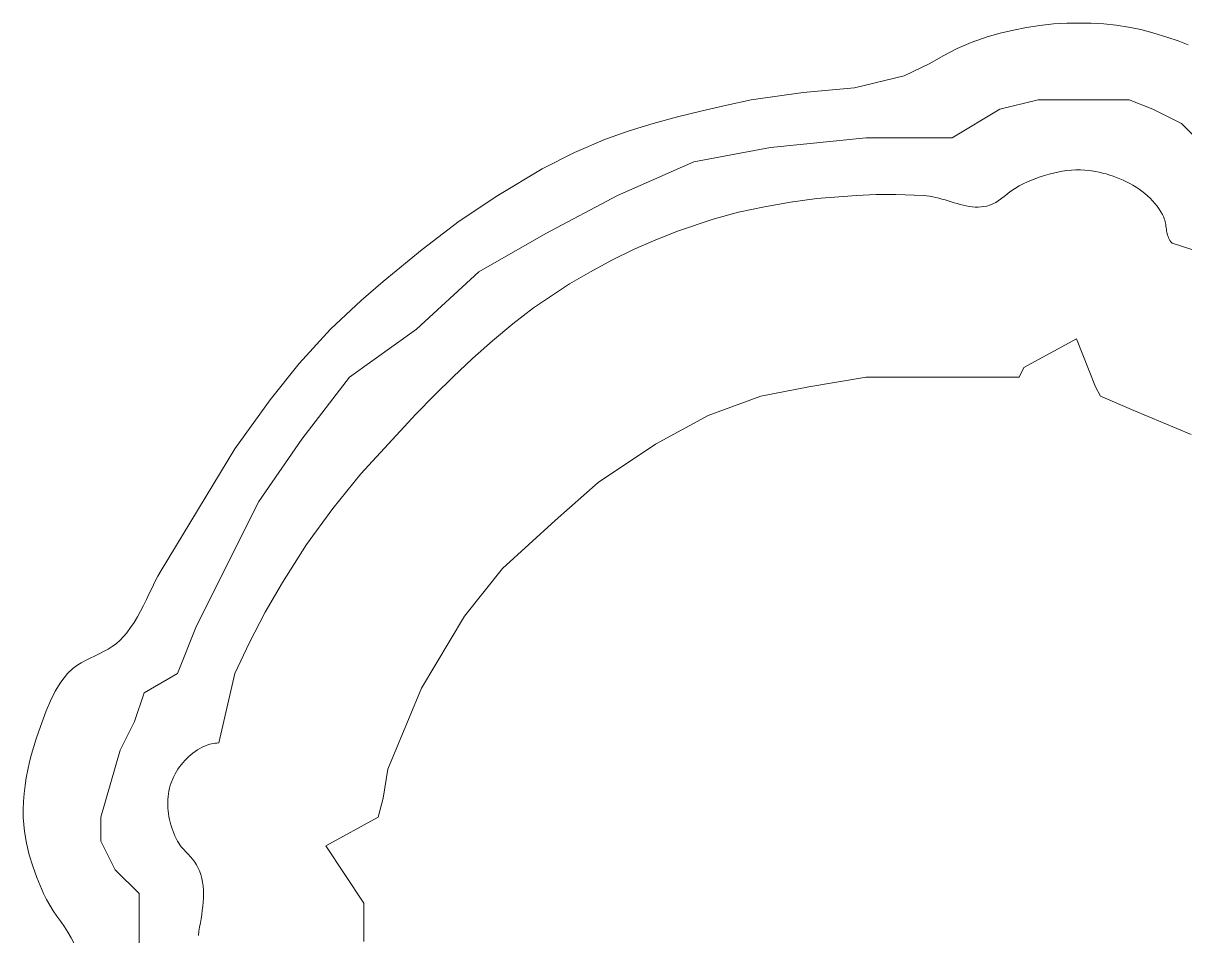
# Model space of a CAD drawing. Extents: x 528790 to 529292, y 179350 to 179856.
# Drawn here: x 529144.79 to 529156.92, y 179739.57 to 179749.1 of the extents above; entities that cross this region are included whole.
import ezdxf

# ---------------------------------------------------------------- set-up
doc = ezdxf.new("R2010")
doc.units = 0
doc.header["$LTSCALE"] = 0.6
doc.layers.add('1', color=7, linetype='Continuous', lineweight=13)
doc.layers.add('2', color=7, linetype='Continuous', lineweight=13)

msp = doc.modelspace()

# ---------------------------------------------------------------- linework, layer by layer
at = {"layer": '1'}
for points in [[(529145.101, 179739.822), (529145.064, 179739.88), (529145.03, 179739.939), (529145, 179740), (529144.93, 179740.168), (529144.887, 179740.286), (529144.85, 179740.405), (529144.821, 179740.527), (529144.8, 179740.65), (529144.788, 179740.795), (529144.787, 179740.879), (529144.79, 179740.963), (529144.796, 179741.046), (529144.806, 179741.129), (529144.819, 179741.212), (529144.835, 179741.295), (529144.853, 179741.377), (529144.874, 179741.459), (529144.898, 179741.54), (529144.923, 179741.62), (529144.95, 179741.7), (529145.027, 179741.911), (529145.071, 179742.016), (529145.121, 179742.117), (529145.18, 179742.212), (529145.25, 179742.3), (529145.307, 179742.354), (529145.349, 179742.384), (529145.393, 179742.412), (529145.439, 179742.437), (529145.486, 179742.461), (529145.533, 179742.484), (529145.581, 179742.507), (529145.628, 179742.531), (529145.674, 179742.557), (529145.718, 179742.584), (529145.761, 179742.615), (529145.8, 179742.65), (529145.87, 179742.727), (529145.91, 179742.781), (529145.947, 179742.836), (529145.982, 179742.894), (529146.014, 179742.953), (529146.045, 179743.014), (529146.075, 179743.075), (529146.104, 179743.137), (529146.134, 179743.198), (529146.164, 179743.26), (529146.196, 179743.32), (529146.229, 179743.379), (529147, 179744.65), (529147.368, 179745.161), (529147.672, 179745.541), (529148, 179745.9), (529148.32, 179746.2), (529148.55, 179746.4), (529148.958, 179746.736), (529149.347, 179747.029), (529149.75, 179747.3), (529150.214, 179747.577), (529150.55, 179747.75), (529150.876, 179747.888), (529151.124, 179747.976), (529151.375, 179748.053), (529151.629, 179748.122), (529151.885, 179748.185), (529152.143, 179748.243), (529152.4, 179748.3), (529152.941, 179748.374), (529153.479, 179748.426), (529154, 179748.55), (529154.267, 179748.68), (529154.408, 179748.76), (529154.551, 179748.836), (529154.7, 179748.9), (529154.867, 179748.956), (529155.003, 179748.995), (529155.14, 179749.028), (529155.279, 179749.056), (529155.418, 179749.077), (529155.559, 179749.092), (529155.7, 179749.1), (529155.955, 179749.1), (529156.086, 179749.092), (529156.216, 179749.078), (529156.345, 179749.059), (529156.473, 179749.033), (529156.6, 179749), (529156.757, 179748.952), (529156.863, 179748.915), (529156.967, 179748.874)], [(529156.967, 179748.874), (529156.863, 179748.915), (529156.757, 179748.952), (529156.6, 179749), (529156.473, 179749.033), (529156.345, 179749.059), (529156.216, 179749.078), (529156.086, 179749.092), (529155.955, 179749.1), (529155.7, 179749.1), (529155.559, 179749.092), (529155.418, 179749.077), (529155.279, 179749.056), (529155.14, 179749.028), (529155.003, 179748.995), (529154.867, 179748.956), (529154.7, 179748.9), (529154.551, 179748.836), (529154.408, 179748.76), (529154.267, 179748.68), (529154, 179748.55), (529153.479, 179748.426), (529152.941, 179748.374), (529152.4, 179748.3), (529152.143, 179748.243), (529151.885, 179748.185), (529151.629, 179748.122), (529151.375, 179748.053), (529151.124, 179747.976), (529150.876, 179747.888), (529150.55, 179747.75), (529150.214, 179747.577), (529149.75, 179747.3), (529149.347, 179747.029), (529148.958, 179746.736), (529148.55, 179746.4), (529148.32, 179746.2), (529148, 179745.9), (529147.672, 179745.541), (529147.368, 179745.161), (529147, 179744.65), (529146.229, 179743.379), (529146.196, 179743.32), (529146.164, 179743.26), (529146.134, 179743.198), (529146.104, 179743.137), (529146.075, 179743.075), (529146.045, 179743.014), (529146.014, 179742.953), (529145.982, 179742.894), (529145.947, 179742.836), (529145.91, 179742.781), (529145.87, 179742.727), (529145.8, 179742.65), (529145.761, 179742.615), (529145.718, 179742.584), (529145.674, 179742.557), (529145.628, 179742.531), (529145.581, 179742.507), (529145.533, 179742.484), (529145.486, 179742.461), (529145.439, 179742.437), (529145.393, 179742.412), (529145.349, 179742.384), (529145.307, 179742.354), (529145.25, 179742.3), (529145.18, 179742.212), (529145.121, 179742.117), (529145.071, 179742.016), (529145.027, 179741.911), (529144.95, 179741.7), (529144.923, 179741.62), (529144.898, 179741.54), (529144.874, 179741.459), (529144.853, 179741.377), (529144.835, 179741.295)], [(529156.644, 179747.187), (529156.62, 179747.216), (529156.596, 179747.244), (529156.57, 179747.271), (529156.543, 179747.296), (529156.515, 179747.32), (529156.485, 179747.344), (529156.455, 179747.366), (529156.424, 179747.387), (529156.391, 179747.406), (529156.358, 179747.425), (529156.325, 179747.442), (529156.29, 179747.459), (529156.255, 179747.474), (529156.22, 179747.488), (529156.184, 179747.501), (529156.148, 179747.513), (529156.111, 179747.524), (529156.074, 179747.534), (529156.037, 179747.542), (529156, 179747.55), (529155.936, 179747.56), (529155.889, 179747.564), (529155.841, 179747.566), (529155.794, 179747.566), (529155.747, 179747.563), (529155.7, 179747.559), (529155.652, 179747.552), (529155.606, 179747.544), (529155.559, 179747.534), (529155.513, 179747.522), (529155.466, 179747.509), (529155.421, 179747.494), (529155.376, 179747.477), (529155.331, 179747.46), (529155.287, 179747.441), (529155.243, 179747.421), (529155.2, 179747.4), (529155.105, 179747.338), (529155.057, 179747.299), (529155.007, 179747.26), (529154.956, 179747.226), (529154.9, 179747.2), (529154.864, 179747.189), (529154.833, 179747.183), (529154.802, 179747.179), (529154.771, 179747.177), (529154.74, 179747.178), (529154.709, 179747.18), (529154.678, 179747.184), (529154.647, 179747.19), (529154.615, 179747.197), (529154.584, 179747.205), (529154.553, 179747.214), (529154.521, 179747.223), (529154.489, 179747.232), (529154.458, 179747.242), (529154.426, 179747.252), (529154.394, 179747.261), (529154.362, 179747.27), (529154.33, 179747.279), (529154.297, 179747.286), (529154.265, 179747.292), (529154.233, 179747.297), (529154.2, 179747.3), (529153.91, 179747.311), (529153.705, 179747.308), (529153.5, 179747.3), (529153.086, 179747.266), (529152.811, 179747.23), (529152.538, 179747.182), (529152.267, 179747.123), (529152, 179747.05), (529151.639, 179746.929), (529151.403, 179746.836), (529151.17, 179746.734), (529150.942, 179746.622), (529150.719, 179746.502), (529150.499, 179746.375), (529150.124, 179746.124), (529149.905, 179745.956), (529149.693, 179745.779), (529149.486, 179745.594), (529149.284, 179745.404), (529149.086, 179745.21), (529148.891, 179745.013), (529148.317, 179744.388), (529148.023, 179744.027), (529147.75, 179743.65), (529147.497, 179743.254), (529147.318, 179742.943), (529147.153, 179742.625), (529147, 179742.3), (529146.832, 179741.578), (529146.813, 179741.575), (529146.794, 179741.572), (529146.775, 179741.569), (529146.756, 179741.566), (529146.737, 179741.562), (529146.718, 179741.557), (529146.7, 179741.55)], [(529155.105, 179747.338), (529155.2, 179747.4), (529155.243, 179747.421), (529155.287, 179747.441), (529155.331, 179747.46), (529155.376, 179747.477), (529155.421, 179747.494), (529155.466, 179747.509), (529155.513, 179747.522), (529155.559, 179747.534), (529155.606, 179747.544), (529155.652, 179747.552), (529155.7, 179747.559), (529155.747, 179747.563), (529155.794, 179747.566), (529155.841, 179747.566), (529155.889, 179747.564), (529155.936, 179747.56), (529156, 179747.55), (529156.037, 179747.542), (529156.074, 179747.534), (529156.111, 179747.524), (529156.148, 179747.513), (529156.184, 179747.501), (529156.22, 179747.488), (529156.255, 179747.474), (529156.29, 179747.459), (529156.325, 179747.442), (529156.358, 179747.425), (529156.391, 179747.406), (529156.424, 179747.387), (529156.455, 179747.366), (529156.485, 179747.344), (529156.515, 179747.32), (529156.543, 179747.296), (529156.57, 179747.271), (529156.596, 179747.244), (529156.62, 179747.216), (529156.644, 179747.187), (529156.665, 179747.156), (529156.7, 179747.1), (529156.707, 179747.086), (529156.713, 179747.071), (529156.718, 179747.056), (529156.723, 179747.041), (529156.727, 179747.025), (529156.73, 179747.01), (529156.733, 179746.994), (529156.735, 179746.978), (529156.738, 179746.962), (529156.74, 179746.946), (529156.743, 179746.93), (529156.746, 179746.915), (529156.749, 179746.9), (529156.753, 179746.885), (529156.758, 179746.87), (529156.763, 179746.856), (529156.77, 179746.842), (529156.777, 179746.829), (529156.786, 179746.816), (529156.8, 179746.8), (529157.115, 179746.701)], [(529152.267, 179747.123), (529152.538, 179747.182), (529152.811, 179747.23), (529153.086, 179747.266), (529153.5, 179747.3), (529153.705, 179747.308), (529153.91, 179747.311), (529154.2, 179747.3), (529154.233, 179747.297), (529154.265, 179747.292), (529154.297, 179747.286), (529154.33, 179747.279), (529154.362, 179747.27), (529154.394, 179747.261), (529154.426, 179747.252), (529154.458, 179747.242), (529154.489, 179747.232), (529154.521, 179747.223), (529154.553, 179747.214), (529154.584, 179747.205), (529154.615, 179747.197), (529154.647, 179747.19), (529154.678, 179747.184), (529154.709, 179747.18), (529154.74, 179747.178), (529154.771, 179747.177), (529154.802, 179747.179), (529154.833, 179747.183), (529154.864, 179747.189), (529154.9, 179747.2), (529154.956, 179747.226), (529155.007, 179747.26), (529155.057, 179747.299), (529155.105, 179747.338)], [(529157.115, 179746.701), (529156.8, 179746.8), (529156.786, 179746.816), (529156.777, 179746.829), (529156.77, 179746.842), (529156.763, 179746.856), (529156.758, 179746.87), (529156.753, 179746.885), (529156.749, 179746.9), (529156.746, 179746.915), (529156.743, 179746.93), (529156.74, 179746.946), (529156.738, 179746.962), (529156.735, 179746.978), (529156.733, 179746.994), (529156.73, 179747.01), (529156.727, 179747.025), (529156.723, 179747.041), (529156.718, 179747.056), (529156.713, 179747.071), (529156.707, 179747.086), (529156.7, 179747.1), (529156.665, 179747.156), (529156.644, 179747.187)], [(529146.619, 179739.563), (529146.625, 179739.607), (529146.632, 179739.651), (529146.64, 179739.695), (529146.647, 179739.738), (529146.653, 179739.782), (529146.659, 179739.825), (529146.664, 179739.868), (529146.669, 179739.911), (529146.671, 179739.953), (529146.672, 179739.995), (529146.671, 179740.037), (529146.668, 179740.078), (529146.663, 179740.119), (529146.655, 179740.159), (529146.644, 179740.199), (529146.63, 179740.238), (529146.6, 179740.3), (529146.581, 179740.33), (529146.559, 179740.358), (529146.535, 179740.385), (529146.511, 179740.412), (529146.486, 179740.438), (529146.462, 179740.464), (529146.439, 179740.491), (529146.4, 179740.55), (529146.387, 179740.577), (529146.374, 179740.604), (529146.362, 179740.632), (529146.351, 179740.66), (529146.341, 179740.689), (529146.332, 179740.718), (529146.324, 179740.747), (529146.317, 179740.776), (529146.311, 179740.806), (529146.306, 179740.836), (529146.303, 179740.865), (529146.3, 179740.895), (529146.299, 179740.925), (529146.298, 179740.955), (529146.299, 179740.985), (529146.302, 179741.014), (529146.305, 179741.044), (529146.31, 179741.073), (529146.317, 179741.102), (529146.324, 179741.13), (529146.334, 179741.159), (529146.35, 179741.2), (529146.362, 179741.226), (529146.376, 179741.252), (529146.39, 179741.277), (529146.405, 179741.301), (529146.422, 179741.325), (529146.439, 179741.348), (529146.458, 179741.37), (529146.477, 179741.392), (529146.497, 179741.413), (529146.518, 179741.433), (529146.54, 179741.452), (529146.562, 179741.47), (529146.585, 179741.487), (529146.609, 179741.502), (529146.634, 179741.517), (529146.659, 179741.531), (529146.7, 179741.55), (529146.718, 179741.557), (529146.737, 179741.562), (529146.756, 179741.566), (529146.775, 179741.569), (529146.794, 179741.572), (529146.813, 179741.575), (529146.832, 179741.578), (529147, 179742.3), (529147.153, 179742.625), (529147.318, 179742.943), (529147.497, 179743.254), (529147.75, 179743.65), (529148.023, 179744.027), (529148.317, 179744.388), (529148.891, 179745.013), (529149.086, 179745.21), (529149.284, 179745.404), (529149.486, 179745.594), (529149.693, 179745.779), (529149.905, 179745.956), (529150.124, 179746.124), (529150.499, 179746.375), (529150.719, 179746.502), (529150.942, 179746.622), (529151.17, 179746.734), (529151.403, 179746.836), (529151.639, 179746.929), (529152, 179747.05), (529152.267, 179747.123)], [(529157, 179744.8), (529156.4, 179745.05), (529156.05, 179745.2), (529156, 179745.3), (529155.8, 179745.8), (529155.25, 179745.5), (529155.2, 179745.4), (529153.6, 179745.4), (529153, 179745.3), (529152.5, 179745.2), (529151.95, 179745), (529151.4, 179744.7), (529150.8, 179744.3), (529150.35, 179743.9), (529149.8, 179743.4), (529149.4, 179742.9), (529148.95, 179742.15), (529148.6, 179741.3), (529148.55, 179741), (529148.5, 179740.8), (529147.95, 179740.5), (529148.35, 179739.9), (529148.35, 179739.5)], [(529148.35, 179739.5), (529148.35, 179739.9), (529147.95, 179740.5), (529148.5, 179740.8), (529148.55, 179741), (529148.6, 179741.3), (529148.95, 179742.15), (529149.4, 179742.9), (529149.8, 179743.4), (529150.35, 179743.9), (529150.8, 179744.3), (529151.4, 179744.7), (529151.95, 179745), (529152.5, 179745.2), (529153, 179745.3), (529153.6, 179745.4), (529155.2, 179745.4), (529155.25, 179745.5), (529155.8, 179745.8), (529156, 179745.3), (529156.05, 179745.2), (529156.4, 179745.05), (529157, 179744.8)], [(529146.7, 179741.55), (529146.659, 179741.531), (529146.634, 179741.517), (529146.609, 179741.502), (529146.585, 179741.487), (529146.562, 179741.47), (529146.54, 179741.452), (529146.518, 179741.433), (529146.497, 179741.413), (529146.477, 179741.392), (529146.458, 179741.37), (529146.439, 179741.348), (529146.422, 179741.325), (529146.405, 179741.301), (529146.39, 179741.277), (529146.376, 179741.252), (529146.362, 179741.226), (529146.35, 179741.2), (529146.334, 179741.159), (529146.324, 179741.13), (529146.317, 179741.102), (529146.31, 179741.073), (529146.305, 179741.044), (529146.302, 179741.014), (529146.299, 179740.985), (529146.298, 179740.955), (529146.299, 179740.925), (529146.3, 179740.895), (529146.303, 179740.865), (529146.306, 179740.836), (529146.311, 179740.806), (529146.317, 179740.776), (529146.324, 179740.747), (529146.332, 179740.718), (529146.341, 179740.689), (529146.351, 179740.66), (529146.362, 179740.632), (529146.374, 179740.604), (529146.387, 179740.577), (529146.4, 179740.55), (529146.439, 179740.491), (529146.462, 179740.464), (529146.486, 179740.438), (529146.511, 179740.412), (529146.535, 179740.385), (529146.559, 179740.358), (529146.581, 179740.33), (529146.6, 179740.3), (529146.63, 179740.238), (529146.644, 179740.199), (529146.655, 179740.159), (529146.663, 179740.119), (529146.668, 179740.078), (529146.671, 179740.037), (529146.672, 179739.995), (529146.671, 179739.953), (529146.669, 179739.911), (529146.664, 179739.868), (529146.659, 179739.825), (529146.653, 179739.782), (529146.647, 179739.738), (529146.64, 179739.695), (529146.632, 179739.651), (529146.625, 179739.607), (529146.619, 179739.563)], [(529144.835, 179741.295), (529144.819, 179741.212), (529144.806, 179741.129), (529144.796, 179741.046), (529144.79, 179740.963), (529144.787, 179740.879), (529144.788, 179740.795), (529144.8, 179740.65), (529144.821, 179740.527), (529144.85, 179740.405), (529144.887, 179740.286), (529144.93, 179740.168), (529145, 179740), (529145.03, 179739.939), (529145.064, 179739.88), (529145.101, 179739.822), (529145.139, 179739.766), (529145.179, 179739.71), (529145.217, 179739.654), (529145.255, 179739.597), (529145.289, 179739.538)], [(529145.511, 179738.303), (529145.426, 179738.841), (529145.35, 179739.4), (529145.319, 179739.478), (529145.289, 179739.538), (529145.255, 179739.597), (529145.217, 179739.654), (529145.179, 179739.71), (529145.139, 179739.766), (529145.101, 179739.822)]]:
    msp.add_lwpolyline(points, dxfattribs=at)
at = {"layer": '2'}
for points in [[(529156.967, 179748.874), (529156.863, 179748.915), (529156.757, 179748.952), (529156.6, 179749), (529156.473, 179749.033), (529156.345, 179749.059), (529156.216, 179749.078), (529156.086, 179749.092), (529155.955, 179749.1), (529155.7, 179749.1), (529155.559, 179749.092), (529155.418, 179749.077), (529155.279, 179749.056), (529155.14, 179749.028), (529155.003, 179748.995), (529154.867, 179748.956), (529154.7, 179748.9), (529154.551, 179748.836), (529154.408, 179748.76), (529154.267, 179748.68), (529154, 179748.55), (529153.479, 179748.426), (529152.941, 179748.374), (529152.4, 179748.3), (529152.143, 179748.243), (529151.885, 179748.185), (529151.629, 179748.122), (529151.375, 179748.053), (529151.124, 179747.976), (529150.876, 179747.888), (529150.55, 179747.75), (529150.214, 179747.577), (529149.75, 179747.3), (529149.347, 179747.029), (529148.958, 179746.736), (529148.55, 179746.4), (529148.32, 179746.2), (529148, 179745.9), (529147.672, 179745.541), (529147.368, 179745.161), (529147, 179744.65), (529146.229, 179743.379), (529146.196, 179743.32), (529146.164, 179743.26), (529146.134, 179743.198), (529146.104, 179743.137), (529146.075, 179743.075), (529146.045, 179743.014), (529146.014, 179742.953), (529145.982, 179742.894), (529145.947, 179742.836), (529145.91, 179742.781), (529145.87, 179742.727), (529145.8, 179742.65), (529145.761, 179742.615), (529145.718, 179742.584), (529145.674, 179742.557), (529145.628, 179742.531), (529145.581, 179742.507), (529145.533, 179742.484), (529145.486, 179742.461), (529145.439, 179742.437), (529145.393, 179742.412), (529145.349, 179742.384), (529145.307, 179742.354), (529145.25, 179742.3), (529145.18, 179742.212)], [(529146, 179739.1), (529146, 179740), (529145.75, 179740.25), (529145.6, 179740.55), (529145.6, 179740.8), (529145.8, 179741.5), (529145.95, 179741.8), (529146.05, 179742.1), (529146.4, 179742.3), (529146.6, 179742.8), (529147.25, 179744.1), (529147.7, 179744.75), (529148.2, 179745.4), (529148.9, 179745.9), (529149.55, 179746.5), (529150.25, 179746.9), (529151, 179747.3), (529151.8, 179747.65), (529152.6, 179747.8), (529153.6, 179747.9), (529154.5, 179747.9), (529155, 179748.2), (529155.4, 179748.3), (529156.35, 179748.3), (529156.6, 179748.2), (529156.9, 179748.05), (529157.15, 179747.8)], [(529147, 179742.3), (529147.153, 179742.625), (529147.318, 179742.943), (529147.497, 179743.254), (529147.75, 179743.65), (529148.023, 179744.027), (529148.317, 179744.388), (529148.891, 179745.013), (529149.086, 179745.21), (529149.284, 179745.404), (529149.486, 179745.594), (529149.693, 179745.779), (529149.905, 179745.956), (529150.124, 179746.124), (529150.499, 179746.375), (529150.719, 179746.502), (529150.942, 179746.622), (529151.17, 179746.734), (529151.403, 179746.836), (529151.639, 179746.929), (529152, 179747.05), (529152.267, 179747.123), (529152.538, 179747.182), (529152.811, 179747.23), (529153.086, 179747.266), (529153.5, 179747.3), (529153.705, 179747.308), (529153.91, 179747.311), (529154.2, 179747.3), (529154.233, 179747.297), (529154.265, 179747.292), (529154.297, 179747.286), (529154.33, 179747.279), (529154.362, 179747.27), (529154.394, 179747.261), (529154.426, 179747.252), (529154.458, 179747.242), (529154.489, 179747.232), (529154.521, 179747.223), (529154.553, 179747.214), (529154.584, 179747.205), (529154.615, 179747.197), (529154.647, 179747.19), (529154.678, 179747.184), (529154.709, 179747.18), (529154.74, 179747.178), (529154.771, 179747.177), (529154.802, 179747.179), (529154.833, 179747.183), (529154.864, 179747.189), (529154.9, 179747.2), (529154.956, 179747.226), (529155.007, 179747.26), (529155.057, 179747.299), (529155.105, 179747.338), (529155.2, 179747.4), (529155.243, 179747.421), (529155.287, 179747.441), (529155.331, 179747.46), (529155.376, 179747.477), (529155.421, 179747.494), (529155.466, 179747.509), (529155.513, 179747.522), (529155.559, 179747.534), (529155.606, 179747.544), (529155.652, 179747.552), (529155.7, 179747.559), (529155.747, 179747.563), (529155.794, 179747.566), (529155.841, 179747.566), (529155.889, 179747.564), (529155.936, 179747.56), (529156, 179747.55), (529156.037, 179747.542), (529156.074, 179747.534), (529156.111, 179747.524), (529156.148, 179747.513), (529156.184, 179747.501), (529156.22, 179747.488), (529156.255, 179747.474), (529156.29, 179747.459), (529156.325, 179747.442), (529156.358, 179747.425), (529156.391, 179747.406), (529156.424, 179747.387), (529156.455, 179747.366), (529156.485, 179747.344), (529156.515, 179747.32), (529156.543, 179747.296), (529156.57, 179747.271), (529156.596, 179747.244), (529156.62, 179747.216), (529156.644, 179747.187), (529156.665, 179747.156), (529156.7, 179747.1), (529156.707, 179747.086), (529156.713, 179747.071), (529156.718, 179747.056), (529156.723, 179747.041), (529156.727, 179747.025), (529156.73, 179747.01)], [(529156.73, 179747.01), (529156.733, 179746.994), (529156.735, 179746.978), (529156.738, 179746.962), (529156.74, 179746.946), (529156.743, 179746.93), (529156.746, 179746.915), (529156.749, 179746.9), (529156.753, 179746.885), (529156.758, 179746.87), (529156.763, 179746.856), (529156.77, 179746.842), (529156.777, 179746.829), (529156.786, 179746.816), (529156.8, 179746.8), (529157.115, 179746.701)], [(529148.35, 179739.5), (529148.35, 179739.9), (529147.95, 179740.5), (529148.5, 179740.8), (529148.55, 179741), (529148.6, 179741.3), (529148.95, 179742.15), (529149.4, 179742.9), (529149.8, 179743.4), (529150.35, 179743.9), (529150.8, 179744.3), (529151.4, 179744.7), (529151.95, 179745), (529152.5, 179745.2), (529153, 179745.3), (529153.6, 179745.4), (529155.2, 179745.4), (529155.25, 179745.5), (529155.8, 179745.8), (529156, 179745.3), (529156.05, 179745.2), (529156.4, 179745.05), (529157, 179744.8)], [(529145.18, 179742.212), (529145.121, 179742.117), (529145.071, 179742.016), (529145.027, 179741.911), (529144.95, 179741.7), (529144.923, 179741.62), (529144.898, 179741.54), (529144.874, 179741.459), (529144.853, 179741.377), (529144.835, 179741.295), (529144.819, 179741.212), (529144.806, 179741.129), (529144.796, 179741.046), (529144.79, 179740.963), (529144.787, 179740.879), (529144.788, 179740.795), (529144.8, 179740.65), (529144.821, 179740.527), (529144.85, 179740.405), (529144.887, 179740.286), (529144.93, 179740.168), (529145, 179740), (529145.03, 179739.939), (529145.064, 179739.88), (529145.101, 179739.822), (529145.139, 179739.766), (529145.179, 179739.71), (529145.217, 179739.654), (529145.255, 179739.597), (529145.289, 179739.538)], [(529146.298, 179740.955), (529146.299, 179740.985), (529146.302, 179741.014), (529146.305, 179741.044), (529146.31, 179741.073), (529146.317, 179741.102), (529146.324, 179741.13), (529146.334, 179741.159), (529146.35, 179741.2), (529146.362, 179741.226), (529146.376, 179741.252), (529146.39, 179741.277), (529146.405, 179741.301), (529146.422, 179741.325), (529146.439, 179741.348), (529146.458, 179741.37), (529146.477, 179741.392), (529146.497, 179741.413), (529146.518, 179741.433), (529146.54, 179741.452), (529146.562, 179741.47), (529146.585, 179741.487), (529146.609, 179741.502), (529146.634, 179741.517), (529146.659, 179741.531), (529146.7, 179741.55), (529146.718, 179741.557), (529146.737, 179741.562), (529146.756, 179741.566), (529146.775, 179741.569), (529146.794, 179741.572), (529146.813, 179741.575), (529146.832, 179741.578), (529147, 179742.3)], [(529146.619, 179739.563), (529146.625, 179739.607), (529146.632, 179739.651), (529146.64, 179739.695), (529146.647, 179739.738), (529146.653, 179739.782), (529146.659, 179739.825), (529146.664, 179739.868), (529146.669, 179739.911), (529146.671, 179739.953), (529146.672, 179739.995), (529146.671, 179740.037), (529146.668, 179740.078), (529146.663, 179740.119), (529146.655, 179740.159), (529146.644, 179740.199), (529146.63, 179740.238), (529146.6, 179740.3), (529146.581, 179740.33), (529146.559, 179740.358), (529146.535, 179740.385), (529146.511, 179740.412), (529146.486, 179740.438), (529146.462, 179740.464), (529146.439, 179740.491), (529146.4, 179740.55), (529146.387, 179740.577), (529146.374, 179740.604), (529146.362, 179740.632), (529146.351, 179740.66), (529146.341, 179740.689), (529146.332, 179740.718), (529146.324, 179740.747), (529146.317, 179740.776), (529146.311, 179740.806), (529146.306, 179740.836), (529146.303, 179740.865), (529146.3, 179740.895), (529146.299, 179740.925), (529146.298, 179740.955)]]:
    msp.add_lwpolyline(points, dxfattribs=at)

doc.saveas('drawing.dxf')
